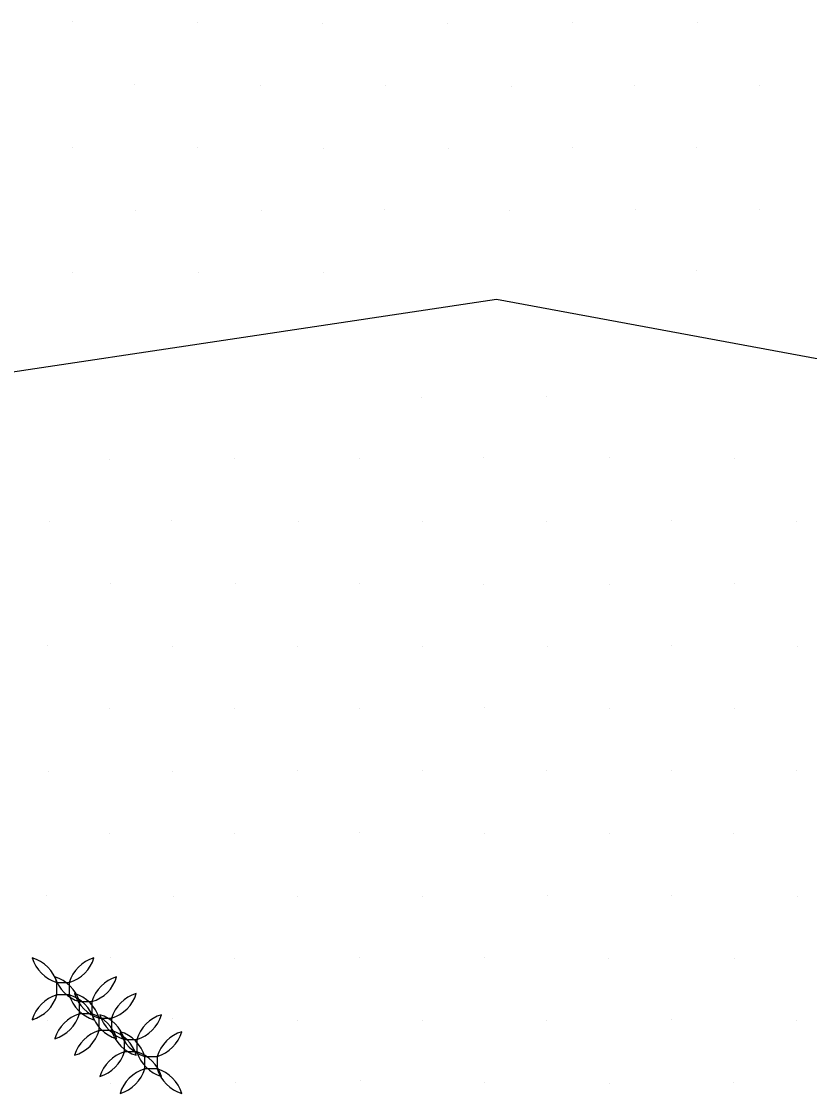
# Model space of a CAD drawing. Extents: x 1602514 to 1609837, y 863887 to 871157.
# Drawn here: x 1606676.6 to 1606810.6, y 865069.9 to 865252.1 of the extents above; entities that cross this region are included whole.
import ezdxf

# ---------------------------------------------------------------- set-up
doc = ezdxf.new("R2010")
doc.units = 0
for name, color, linetype in [('Photo-Anchor', 7, 'Continuous'), ('Survey-Ridge Lines', 7, 'Continuous'), ('Survey-Spot dirt', 7, 'Continuous')]:
    doc.layers.add(name, color=color, linetype=linetype)

msp = doc.modelspace()

# ---------------------------------------------------------------- linework, layer by layer
at = {"layer": 'Photo-Anchor'}
for points in [[(1606682.68, 865088.76), (1606684.78, 865088.76), (1606684.78, 865086.66), (1606682.68, 865086.66)], [(1606682.68, 865088.76), (1606684.78, 865088.76), (1606684.78, 865086.66), (1606682.68, 865086.66)], [(1606686.52, 865085.53), (1606688.62, 865085.53), (1606688.62, 865083.42), (1606686.52, 865083.42)], [(1606686.52, 865085.53), (1606688.62, 865085.53), (1606688.62, 865083.42), (1606686.52, 865083.42)], [(1606689.87, 865082.71), (1606691.97, 865082.71), (1606691.97, 865080.61), (1606689.87, 865080.61)], [(1606689.87, 865082.71), (1606691.97, 865082.71), (1606691.97, 865080.61), (1606689.87, 865080.61)], [(1606694.16, 865079.1), (1606696.26, 865079.1), (1606696.26, 865077), (1606694.16, 865077)], [(1606694.16, 865079.1), (1606696.26, 865079.1), (1606696.26, 865077), (1606694.16, 865077)], [(1606697.61, 865076.2), (1606699.71, 865076.2), (1606699.71, 865074.1), (1606697.61, 865074.1)], [(1606697.61, 865076.2), (1606699.71, 865076.2), (1606699.71, 865074.1), (1606697.61, 865074.1)]]:
    msp.add_lwpolyline(points, close=True, dxfattribs=at)
for centre, radius, start, end in [((1606676.68, 865086.95), 6.27, 16.7236, 73.2821), ((1606684.5, 865094.78), 6.29, 196.8106, 253.1951), ((1606676.68, 865086.95), 6.27, 16.7236, 73.2821), ((1606684.5, 865094.78), 6.29, 196.8106, 253.1951), ((1606690.78, 865086.95), 6.27, 106.7179, 163.2764), ((1606682.96, 865094.78), 6.29, 286.8049, 343.1894), ((1606690.78, 865086.95), 6.27, 106.7179, 163.2764), ((1606682.96, 865094.78), 6.29, 286.8049, 343.1894), ((1606680.52, 865083.72), 6.27, 16.7236, 73.2821), ((1606688.34, 865091.54), 6.29, 196.8106, 253.1951), ((1606680.52, 865083.72), 6.27, 16.7236, 73.2821), ((1606688.34, 865091.54), 6.29, 196.8106, 253.1951), ((1606694.63, 865083.72), 6.27, 106.7179, 163.2764), ((1606686.81, 865091.54), 6.29, 286.8049, 343.1894), ((1606694.63, 865083.72), 6.27, 106.7179, 163.2764), ((1606686.81, 865091.54), 6.29, 286.8049, 343.1894), ((1606676.68, 865088.46), 6.27, 286.7179, 343.2764), ((1606684.5, 865080.64), 6.29, 106.8049, 163.1894), ((1606676.68, 865088.46), 6.27, 286.7179, 343.2764), ((1606684.5, 865080.64), 6.29, 106.8049, 163.1894), ((1606690.78, 865088.46), 6.27, 196.7236, 253.2821), ((1606682.96, 865080.64), 6.29, 16.8106, 73.1951), ((1606690.78, 865088.46), 6.27, 196.7236, 253.2821), ((1606682.96, 865080.64), 6.29, 16.8106, 73.1951), ((1606683.87, 865080.91), 6.27, 16.7236, 73.2821), ((1606691.69, 865088.73), 6.29, 196.8106, 253.1951), ((1606683.87, 865080.91), 6.27, 16.7236, 73.2821), ((1606691.69, 865088.73), 6.29, 196.8106, 253.1951), ((1606697.98, 865080.91), 6.27, 106.7179, 163.2764), ((1606690.15, 865088.73), 6.29, 286.8049, 343.1894), ((1606697.98, 865080.91), 6.27, 106.7179, 163.2764), ((1606690.15, 865088.73), 6.29, 286.8049, 343.1894), ((1606680.52, 865085.23), 6.27, 286.7179, 343.2764), ((1606688.34, 865077.41), 6.29, 106.8049, 163.1894), ((1606680.52, 865085.23), 6.27, 286.7179, 343.2764), ((1606688.34, 865077.41), 6.29, 106.8049, 163.1894), ((1606694.63, 865085.23), 6.27, 196.7236, 253.2821), ((1606686.81, 865077.41), 6.29, 16.8106, 73.1951), ((1606694.63, 865085.23), 6.27, 196.7236, 253.2821), ((1606686.81, 865077.41), 6.29, 16.8106, 73.1951), ((1606688.16, 865077.3), 6.27, 16.7236, 73.2821), ((1606695.98, 865085.12), 6.29, 196.8106, 253.1951), ((1606688.16, 865077.3), 6.27, 16.7236, 73.2821), ((1606695.98, 865085.12), 6.29, 196.8106, 253.1951), ((1606702.26, 865077.3), 6.27, 106.7179, 163.2764), ((1606694.44, 865085.12), 6.29, 286.8049, 343.1894), ((1606702.26, 865077.3), 6.27, 106.7179, 163.2764), ((1606694.44, 865085.12), 6.29, 286.8049, 343.1894), ((1606683.87, 865082.41), 6.27, 286.7179, 343.2764), ((1606691.69, 865074.59), 6.29, 106.8049, 163.1894), ((1606683.87, 865082.41), 6.27, 286.7179, 343.2764), ((1606691.69, 865074.59), 6.29, 106.8049, 163.1894), ((1606697.98, 865082.41), 6.27, 196.7236, 253.2821), ((1606690.15, 865074.59), 6.29, 16.8106, 73.1951), ((1606697.98, 865082.41), 6.27, 196.7236, 253.2821), ((1606690.15, 865074.59), 6.29, 16.8106, 73.1951), ((1606691.61, 865074.4), 6.27, 16.7236, 73.2821), ((1606699.43, 865082.22), 6.29, 196.8106, 253.1951), ((1606691.61, 865074.4), 6.27, 16.7236, 73.2821), ((1606699.43, 865082.22), 6.29, 196.8106, 253.1951), ((1606705.72, 865074.4), 6.27, 106.7179, 163.2764), ((1606697.89, 865082.22), 6.29, 286.8049, 343.1894), ((1606705.72, 865074.4), 6.27, 106.7179, 163.2764), ((1606697.89, 865082.22), 6.29, 286.8049, 343.1894), ((1606688.16, 865078.81), 6.27, 286.7179, 343.2764), ((1606695.98, 865070.98), 6.29, 106.8049, 163.1894), ((1606688.16, 865078.81), 6.27, 286.7179, 343.2764), ((1606695.98, 865070.98), 6.29, 106.8049, 163.1894), ((1606702.26, 865078.81), 6.27, 196.7236, 253.2821), ((1606694.44, 865070.98), 6.29, 16.8106, 73.1951), ((1606702.26, 865078.81), 6.27, 196.7236, 253.2821), ((1606694.44, 865070.98), 6.29, 16.8106, 73.1951), ((1606691.61, 865075.9), 6.27, 286.7179, 343.2764), ((1606699.43, 865068.08), 6.29, 106.8049, 163.1894), ((1606691.61, 865075.9), 6.27, 286.7179, 343.2764), ((1606699.43, 865068.08), 6.29, 106.8049, 163.1894), ((1606705.72, 865075.9), 6.27, 196.7236, 253.2821), ((1606697.89, 865068.08), 6.29, 16.8106, 73.1951), ((1606705.72, 865075.9), 6.27, 196.7236, 253.2821), ((1606697.89, 865068.08), 6.29, 16.8106, 73.1951)]:
    msp.add_arc(centre, radius, start, end, dxfattribs=at)
at = {"layer": 'Survey-Ridge Lines'}
msp.add_lwpolyline([(1606977.87, 865086.05), (1606904.37, 865177.64), (1606757.41, 865204.87), (1606626.04, 865185.13), (1606552.64, 865160.93), (1606530.1, 865144.75), (1606502.12, 865134.89)], dxfattribs=at)
msp.add_lwpolyline([(1606977.87, 865086.05), (1606904.37, 865177.64), (1606757.41, 865204.87), (1606626.04, 865185.13), (1606552.64, 865160.93), (1606530.1, 865144.75), (1606502.12, 865134.89)], dxfattribs=at)
at = {"layer": 'Survey-Spot dirt'}
for p, q in [((1606685.32, 865252.1), (1606685.32, 865252.1)), ((1606685.32, 865252.1), (1606685.32, 865252.1)), ((1606706.57, 865252), (1606706.57, 865252)), ((1606706.57, 865252), (1606706.57, 865252)), ((1606727.89, 865251.83), (1606727.89, 865251.83)), ((1606727.89, 865251.83), (1606727.89, 865251.83)), ((1606749.09, 865251.76), (1606749.09, 865251.76)), ((1606749.09, 865251.76), (1606749.09, 865251.76)), ((1606770.32, 865251.93), (1606770.32, 865251.93)), ((1606770.32, 865251.93), (1606770.32, 865251.93)), ((1606791.57, 865251.85), (1606791.57, 865251.85)), ((1606791.57, 865251.85), (1606791.57, 865251.85)), ((1606695.85, 865241.33), (1606695.85, 865241.33)), ((1606695.85, 865241.33), (1606695.85, 865241.33)), ((1606717.26, 865241.19), (1606717.26, 865241.19)), ((1606717.26, 865241.19), (1606717.26, 865241.19)), ((1606738.61, 865241.15), (1606738.61, 865241.15)), ((1606738.61, 865241.15), (1606738.61, 865241.15)), ((1606759.9, 865241.01), (1606759.9, 865241.01)), ((1606759.9, 865241.01), (1606759.9, 865241.01)), ((1606780.93, 865241.19), (1606780.93, 865241.19)), ((1606780.93, 865241.19), (1606780.93, 865241.19)), ((1606802.14, 865241.22), (1606802.14, 865241.22)), ((1606802.14, 865241.22), (1606802.14, 865241.22)), ((1606685.35, 865230.67), (1606685.35, 865230.67)), ((1606685.35, 865230.67), (1606685.35, 865230.67)), ((1606706.54, 865230.71), (1606706.54, 865230.71)), ((1606706.54, 865230.71), (1606706.54, 865230.71)), ((1606728.02, 865230.54), (1606728.02, 865230.54)), ((1606728.02, 865230.54), (1606728.02, 865230.54)), ((1606749.33, 865230.58), (1606749.33, 865230.58)), ((1606749.33, 865230.58), (1606749.33, 865230.58)), ((1606770.33, 865230.61), (1606770.33, 865230.61)), ((1606770.33, 865230.61), (1606770.33, 865230.61)), ((1606791.4, 865230.59), (1606791.4, 865230.59)), ((1606791.4, 865230.59), (1606791.4, 865230.59)), ((1606696.02, 865220.05), (1606696.02, 865220.05)), ((1606696.02, 865220.05), (1606696.02, 865220.05)), ((1606717.43, 865220.02), (1606717.43, 865220.02)), ((1606717.43, 865220.02), (1606717.43, 865220.02)), ((1606738.45, 865220.11), (1606738.45, 865220.11)), ((1606738.45, 865220.11), (1606738.45, 865220.11)), ((1606759.66, 865220), (1606759.66, 865220)), ((1606759.66, 865220), (1606759.66, 865220)), ((1606780.97, 865220.09), (1606780.97, 865220.09)), ((1606780.97, 865220.09), (1606780.97, 865220.09)), ((1606802.1, 865220.14), (1606802.1, 865220.14)), ((1606802.1, 865220.14), (1606802.1, 865220.14)), ((1606685.29, 865209.39), (1606685.29, 865209.39)), ((1606685.29, 865209.39), (1606685.29, 865209.39)), ((1606706.75, 865209.44), (1606706.75, 865209.44)), ((1606706.75, 865209.44), (1606706.75, 865209.44)), ((1606727.96, 865209.38), (1606727.96, 865209.38)), ((1606727.96, 865209.38), (1606727.96, 865209.38)), ((1606791.46, 865209.71), (1606791.46, 865209.71)), ((1606791.46, 865209.71), (1606791.46, 865209.71)), ((1606744.73, 865188.26), (1606744.73, 865188.26)), ((1606744.73, 865188.26), (1606744.73, 865188.26)), ((1606765.91, 865188.4), (1606765.91, 865188.4)), ((1606765.91, 865188.4), (1606765.91, 865188.4)), ((1606691.67, 865177.71), (1606691.67, 865177.71)), ((1606691.67, 865177.71), (1606691.67, 865177.71)), ((1606712.88, 865177.87), (1606712.88, 865177.87)), ((1606712.88, 865177.87), (1606712.88, 865177.87)), ((1606734.14, 865177.9), (1606734.14, 865177.9)), ((1606734.14, 865177.9), (1606734.14, 865177.9)), ((1606755.17, 865177.99), (1606755.17, 865177.99)), ((1606755.17, 865177.99), (1606755.17, 865177.99)), ((1606776.55, 865177.92), (1606776.55, 865177.92)), ((1606776.55, 865177.92), (1606776.55, 865177.92)), ((1606797.8, 865177.9), (1606797.8, 865177.9)), ((1606797.8, 865177.9), (1606797.8, 865177.9)), ((1606681.39, 865167.08), (1606681.39, 865167.08)), ((1606681.39, 865167.08), (1606681.39, 865167.08)), ((1606702.19, 865167.28), (1606702.19, 865167.28)), ((1606702.19, 865167.28), (1606702.19, 865167.28)), ((1606723.68, 865167.13), (1606723.68, 865167.13)), ((1606723.68, 865167.13), (1606723.68, 865167.13)), ((1606744.81, 865167.11), (1606744.81, 865167.11)), ((1606744.81, 865167.11), (1606744.81, 865167.11)), ((1606765.98, 865167.08), (1606765.98, 865167.08)), ((1606765.98, 865167.08), (1606765.98, 865167.08)), ((1606787.11, 865167.25), (1606787.11, 865167.25)), ((1606787.11, 865167.25), (1606787.11, 865167.25)), ((1606808.49, 865167.06), (1606808.49, 865167.06)), ((1606808.49, 865167.06), (1606808.49, 865167.06)), ((1606691.75, 865156.57), (1606691.75, 865156.57)), ((1606691.75, 865156.57), (1606691.75, 865156.57)), ((1606713.05, 865156.55), (1606713.05, 865156.55)), ((1606713.05, 865156.55), (1606713.05, 865156.55)), ((1606734.19, 865156.63), (1606734.19, 865156.63)), ((1606734.19, 865156.63), (1606734.19, 865156.63)), ((1606797.8, 865156.54), (1606797.8, 865156.54)), ((1606797.8, 865156.54), (1606797.8, 865156.54)), ((1606755.28, 865156.48), (1606755.28, 865156.48)), ((1606755.28, 865156.48), (1606755.28, 865156.48)), ((1606776.55, 865156.45), (1606776.55, 865156.45)), ((1606776.55, 865156.45), (1606776.55, 865156.45)), ((1606681.03, 865146.06), (1606681.03, 865146.06)), ((1606681.03, 865146.06), (1606681.03, 865146.06)), ((1606702.35, 865145.91), (1606702.35, 865145.91)), ((1606702.35, 865145.91), (1606702.35, 865145.91)), ((1606723.58, 865145.84), (1606723.58, 865145.84)), ((1606723.58, 865145.84), (1606723.58, 865145.84)), ((1606744.78, 865145.95), (1606744.78, 865145.95)), ((1606744.78, 865145.95), (1606744.78, 865145.95)), ((1606766.07, 865145.93), (1606766.07, 865145.93)), ((1606766.07, 865145.93), (1606766.07, 865145.93)), ((1606787.19, 865146.07), (1606787.19, 865146.07)), ((1606787.19, 865146.07), (1606787.19, 865146.07)), ((1606808.51, 865145.86), (1606808.51, 865145.86)), ((1606808.51, 865145.86), (1606808.51, 865145.86)), ((1606691.7, 865135.29), (1606691.7, 865135.29)), ((1606691.7, 865135.29), (1606691.7, 865135.29)), ((1606712.92, 865135.3), (1606712.92, 865135.3)), ((1606712.92, 865135.3), (1606712.92, 865135.3)), ((1606734.12, 865135.3), (1606734.12, 865135.3)), ((1606734.12, 865135.3), (1606734.12, 865135.3)), ((1606755.31, 865135.48), (1606755.31, 865135.48)), ((1606755.31, 865135.48), (1606755.31, 865135.48)), ((1606776.59, 865135.42), (1606776.59, 865135.42)), ((1606776.59, 865135.42), (1606776.59, 865135.42)), ((1606797.9, 865135.36), (1606797.9, 865135.36)), ((1606797.9, 865135.36), (1606797.9, 865135.36)), ((1606681.3, 865124.58), (1606681.3, 865124.58)), ((1606681.3, 865124.58), (1606681.3, 865124.58)), ((1606702.34, 865124.67), (1606702.34, 865124.67)), ((1606702.34, 865124.67), (1606702.34, 865124.67)), ((1606723.62, 865124.75), (1606723.62, 865124.75)), ((1606723.62, 865124.75), (1606723.62, 865124.75)), ((1606744.8, 865124.75), (1606744.8, 865124.75)), ((1606744.8, 865124.75), (1606744.8, 865124.75)), ((1606765.91, 865124.83), (1606765.91, 865124.83)), ((1606765.91, 865124.83), (1606765.91, 865124.83)), ((1606787.18, 865124.76), (1606787.18, 865124.76)), ((1606787.18, 865124.76), (1606787.18, 865124.76)), ((1606808.35, 865124.75), (1606808.35, 865124.75)), ((1606808.35, 865124.75), (1606808.35, 865124.75)), ((1606691.62, 865114.06), (1606691.62, 865114.06)), ((1606691.62, 865114.06), (1606691.62, 865114.06)), ((1606712.88, 865114.09), (1606712.88, 865114.09)), ((1606712.88, 865114.09), (1606712.88, 865114.09)), ((1606734.2, 865114.18), (1606734.2, 865114.18)), ((1606734.2, 865114.18), (1606734.2, 865114.18)), ((1606755.41, 865114.1), (1606755.41, 865114.1)), ((1606755.41, 865114.1), (1606755.41, 865114.1)), ((1606776.57, 865114.17), (1606776.57, 865114.17)), ((1606776.57, 865114.17), (1606776.57, 865114.17)), ((1606797.78, 865114.12), (1606797.78, 865114.12)), ((1606797.78, 865114.12), (1606797.78, 865114.12)), ((1606680.99, 865103.59), (1606680.99, 865103.59)), ((1606680.99, 865103.59), (1606680.99, 865103.59)), ((1606702.43, 865103.38), (1606702.43, 865103.38)), ((1606702.43, 865103.38), (1606702.43, 865103.38)), ((1606723.56, 865103.38), (1606723.56, 865103.38)), ((1606723.56, 865103.38), (1606723.56, 865103.38)), ((1606744.84, 865103.47), (1606744.84, 865103.47)), ((1606744.84, 865103.47), (1606744.84, 865103.47)), ((1606766.05, 865103.53), (1606766.05, 865103.53)), ((1606766.05, 865103.53), (1606766.05, 865103.53)), ((1606787.22, 865103.53), (1606787.22, 865103.53)), ((1606787.22, 865103.53), (1606787.22, 865103.53)), ((1606808.55, 865103.43), (1606808.55, 865103.43)), ((1606808.55, 865103.43), (1606808.55, 865103.43)), ((1606691.77, 865092.94), (1606691.77, 865092.94)), ((1606691.77, 865092.94), (1606691.77, 865092.94)), ((1606712.89, 865092.87), (1606712.89, 865092.87)), ((1606712.89, 865092.87), (1606712.89, 865092.87)), ((1606734.14, 865093.02), (1606734.14, 865093.02)), ((1606734.14, 865093.02), (1606734.14, 865093.02)), ((1606755.39, 865093.02), (1606755.39, 865093.02)), ((1606755.39, 865093.02), (1606755.39, 865093.02)), ((1606776.5, 865092.82), (1606776.5, 865092.82)), ((1606776.5, 865092.82), (1606776.5, 865092.82)), ((1606797.82, 865092.9), (1606797.82, 865092.9)), ((1606797.82, 865092.9), (1606797.82, 865092.9)), ((1606681.05, 865082.37), (1606681.05, 865082.37)), ((1606681.05, 865082.37), (1606681.05, 865082.37)), ((1606702.3, 865082.59), (1606702.3, 865082.59)), ((1606702.3, 865082.59), (1606702.3, 865082.59)), ((1606723.61, 865082.38), (1606723.61, 865082.38)), ((1606723.61, 865082.38), (1606723.61, 865082.38)), ((1606744.8, 865082.34), (1606744.8, 865082.34)), ((1606744.8, 865082.34), (1606744.8, 865082.34)), ((1606765.98, 865082.39), (1606765.98, 865082.39)), ((1606765.98, 865082.39), (1606765.98, 865082.39)), ((1606787.18, 865082.4), (1606787.18, 865082.4)), ((1606787.18, 865082.4), (1606787.18, 865082.4)), ((1606808.45, 865082.23), (1606808.45, 865082.23)), ((1606808.45, 865082.23), (1606808.45, 865082.23)), ((1606691.8, 865071.61), (1606691.8, 865071.61)), ((1606691.8, 865071.61), (1606691.8, 865071.61)), ((1606713.04, 865071.74), (1606713.04, 865071.74)), ((1606713.04, 865071.74), (1606713.04, 865071.74)), ((1606734.21, 865072.09), (1606734.21, 865072.09)), ((1606734.21, 865072.09), (1606734.21, 865072.09)), ((1606755.4, 865071.72), (1606755.4, 865071.72)), ((1606755.4, 865071.72), (1606755.4, 865071.72)), ((1606776.69, 865071.68), (1606776.69, 865071.68)), ((1606776.69, 865071.68), (1606776.69, 865071.68)), ((1606797.69, 865071.8), (1606797.69, 865071.8)), ((1606797.69, 865071.8), (1606797.69, 865071.8))]:
    msp.add_line(p, q, dxfattribs=at)

doc.saveas('drawing.dxf')
